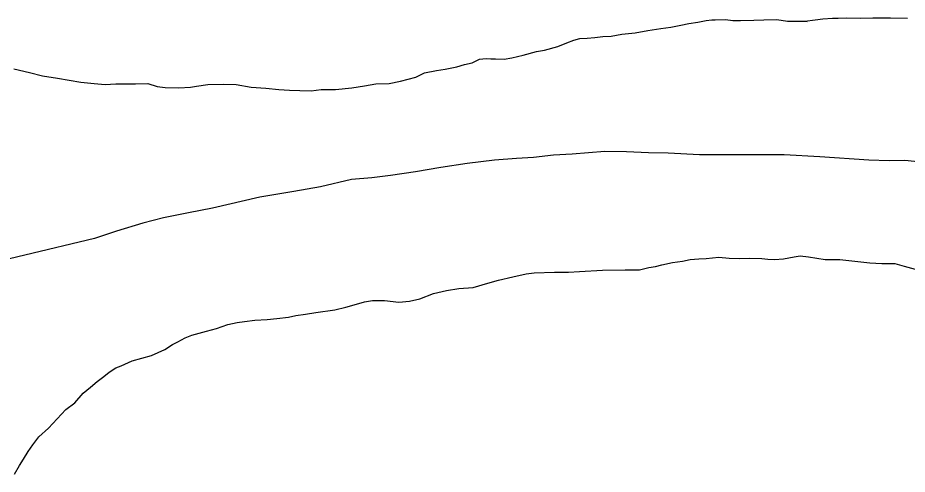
# Model space of a CAD drawing. Extents: x -939622 to -934245, y 1383184 to 1385301.
# Drawn here: x -936435.58 to -936429.4, y 1384617.28 to 1384620.45 of the extents above; entities that cross this region are included whole.
import ezdxf

# ---------------------------------------------------------------- set-up
doc = ezdxf.new("R2010")
doc.units = 0
doc.layers.add('Level 2', color=7, linetype='Continuous')
doc.layers.add('Level 9', color=7, linetype='Continuous')

msp = doc.modelspace()

# ---------------------------------------------------------------- linework, layer by layer
at = {"layer": 'Level 2'}
msp.add_lwpolyline([(-936429.263, 1384619.4441), (-936429.4218, 1384619.4609), (-936429.5295, 1384619.457), (-936429.6701, 1384619.4618), (-936430.0115, 1384619.486), (-936430.2569, 1384619.499), (-936430.4395, 1384619.5005), (-936430.5681, 1384619.4995), (-936430.8464, 1384619.5002), (-936431.062, 1384619.5104), (-936431.1996, 1384619.5123), (-936431.3523, 1384619.52), (-936431.5019, 1384619.5218), (-936431.7292, 1384619.5049), (-936431.8579, 1384619.4979), (-936431.9984, 1384619.4817), (-936432.115, 1384619.4747), (-936432.2675, 1384619.4615), (-936432.4589, 1384619.4389), (-936432.6412, 1384619.4104), (-936432.8175, 1384619.3819), (-936432.9909, 1384619.3565), (-936433.1194, 1384619.3404), (-936433.2599, 1384619.3273), (-936433.475, 1384619.2775), (-936433.6603, 1384619.2459), (-936433.8964, 1384619.205), (-936434.2249, 1384619.1303), (-936434.3922, 1384619.0959), (-936434.5655, 1384619.0614), (-936434.7089, 1384619.0242), (-936434.891, 1384618.9687), (-936435.0432, 1384618.9194), (-936436.0139, 1384618.6864)], dxfattribs=at)
msp.add_lwpolyline([(-936429.263, 1384619.4441), (-936429.4218, 1384619.4609), (-936429.5295, 1384619.457), (-936429.6701, 1384619.4618), (-936430.0115, 1384619.486), (-936430.2569, 1384619.499), (-936430.4395, 1384619.5005), (-936430.5681, 1384619.4995), (-936430.8464, 1384619.5002), (-936431.062, 1384619.5104), (-936431.1996, 1384619.5123), (-936431.3523, 1384619.52), (-936431.5019, 1384619.5218), (-936431.7292, 1384619.5049), (-936431.8579, 1384619.4979), (-936431.9984, 1384619.4817), (-936432.115, 1384619.4747), (-936432.2675, 1384619.4615), (-936432.4589, 1384619.4389), (-936432.6412, 1384619.4104), (-936432.8175, 1384619.3819), (-936432.9909, 1384619.3565), (-936433.1194, 1384619.3404), (-936433.2599, 1384619.3273), (-936433.475, 1384619.2775), (-936433.6603, 1384619.2459), (-936433.8964, 1384619.205), (-936434.2249, 1384619.1303), (-936434.3922, 1384619.0959), (-936434.5655, 1384619.0614), (-936434.7089, 1384619.0242), (-936434.891, 1384618.9687), (-936435.0432, 1384618.9194), (-936436.0139, 1384618.6864)], dxfattribs=at)
at = {"layer": 'Level 9'}
for points in [[(-936430.1146, 1384620.4276), (-936430.0429, 1384620.4372), (-936429.989, 1384620.4436), (-936429.9232, 1384620.4472), (-936429.8843, 1384620.4475), (-936429.8275, 1384620.451), (-936429.7258, 1384620.4488), (-936429.642, 1384620.4495), (-936429.5193, 1384620.4505), (-936429.4026, 1384620.4484)], [(-936430.1146, 1384620.4276), (-936430.0429, 1384620.4372), (-936429.989, 1384620.4436), (-936429.9232, 1384620.4472), (-936429.8843, 1384620.4475), (-936429.8275, 1384620.451), (-936429.7258, 1384620.4488), (-936429.642, 1384620.4495), (-936429.5193, 1384620.4505), (-936429.4026, 1384620.4484)], [(-936432.6704, 1384620.0854), (-936432.6106, 1384620.0949), (-936432.53, 1384620.1106), (-936432.4762, 1384620.1261), (-936432.4225, 1384620.1385), (-936432.3718, 1384620.1629), (-936432.3269, 1384620.1693), (-936432.294, 1384620.1666), (-936432.2611, 1384620.1668), (-936432.2012, 1384620.1643), (-936432.1474, 1384620.1738), (-936432.0698, 1384620.1924), (-936431.9772, 1384620.2172), (-936431.9204, 1384620.2267), (-936431.8279, 1384620.2514), (-936431.7652, 1384620.276), (-936431.7175, 1384620.2944), (-936431.6757, 1384620.3067), (-936431.6248, 1384620.3101), (-936431.571, 1384620.3136), (-936431.5172, 1384620.32), (-936431.4574, 1384620.3235), (-936431.3856, 1384620.3361), (-936431.293, 1384620.3459), (-936431.2033, 1384620.3616), (-936431.1137, 1384620.3774), (-936431.0449, 1384620.3869), (-936430.9762, 1384620.3995), (-936430.9194, 1384620.412), (-936430.8567, 1384620.4215), (-936430.7999, 1384620.431), (-936430.761, 1384620.4373), (-936430.7371, 1384620.4375), (-936430.6653, 1384620.4381), (-936430.6144, 1384620.4325), (-936430.5605, 1384620.4329), (-936430.4677, 1384620.4337), (-936430.399, 1384620.4373), (-936430.3092, 1384620.438), (-936430.2343, 1384620.4266), (-936430.1744, 1384620.4271), (-936430.1146, 1384620.4276), (-936430.0986, 1384620.4258)], [(-936432.6704, 1384620.0854), (-936432.6106, 1384620.0949), (-936432.53, 1384620.1106), (-936432.4762, 1384620.1261), (-936432.4225, 1384620.1385), (-936432.3718, 1384620.1629), (-936432.3269, 1384620.1693), (-936432.294, 1384620.1666), (-936432.2611, 1384620.1668), (-936432.2012, 1384620.1643), (-936432.1474, 1384620.1738), (-936432.0698, 1384620.1924), (-936431.9772, 1384620.2172), (-936431.9204, 1384620.2267), (-936431.8279, 1384620.2514), (-936431.7652, 1384620.276), (-936431.7175, 1384620.2944), (-936431.6757, 1384620.3067), (-936431.6248, 1384620.3101), (-936431.571, 1384620.3136), (-936431.5172, 1384620.32), (-936431.4574, 1384620.3235), (-936431.3856, 1384620.3361), (-936431.293, 1384620.3459), (-936431.2033, 1384620.3616), (-936431.1137, 1384620.3774), (-936431.0449, 1384620.3869), (-936430.9762, 1384620.3995), (-936430.9194, 1384620.412), (-936430.8567, 1384620.4215), (-936430.7999, 1384620.431), (-936430.761, 1384620.4373), (-936430.7371, 1384620.4375), (-936430.6653, 1384620.4381), (-936430.6144, 1384620.4325), (-936430.5605, 1384620.4329), (-936430.4677, 1384620.4337), (-936430.399, 1384620.4373), (-936430.3092, 1384620.438), (-936430.2343, 1384620.4266), (-936430.1744, 1384620.4271), (-936430.1146, 1384620.4276), (-936430.0986, 1384620.4258)], [(-936435.603, 1384620.0974), (-936435.4951, 1384620.0712), (-936435.4051, 1384620.048), (-936435.3003, 1384620.0308), (-936435.1385, 1384620.0051), (-936435.0456, 1384619.9939), (-936434.9708, 1384619.9885), (-936434.896, 1384619.9921), (-936434.8152, 1384619.9928), (-936434.7584, 1384619.9933), (-936434.6746, 1384619.9939), (-936434.6086, 1384619.9735), (-936434.5547, 1384619.9679), (-936434.4589, 1384619.9657), (-936434.3781, 1384619.9694), (-936434.3363, 1384619.9757), (-936434.2586, 1384619.9884), (-936434.1509, 1384619.9892), (-936434.0611, 1384619.987), (-936433.9562, 1384619.9698), (-936433.8544, 1384619.9617), (-936433.7646, 1384619.9534), (-936433.6897, 1384619.948), (-936433.6179, 1384619.9456), (-936433.5401, 1384619.9432), (-936433.4713, 1384619.9528), (-936433.3726, 1384619.9536), (-936433.2589, 1384619.9636), (-936433.1693, 1384619.9793), (-936433.0916, 1384619.9919), (-936432.9989, 1384619.9957), (-936432.9212, 1384620.0114), (-936432.8137, 1384620.0392), (-936432.7541, 1384620.0697), (-936432.6704, 1384620.0854)], [(-936435.603, 1384620.0974), (-936435.4951, 1384620.0712), (-936435.4051, 1384620.048), (-936435.3003, 1384620.0308), (-936435.1385, 1384620.0051), (-936435.0456, 1384619.9939), (-936434.9708, 1384619.9885), (-936434.896, 1384619.9921), (-936434.8152, 1384619.9928), (-936434.7584, 1384619.9933), (-936434.6746, 1384619.9939), (-936434.6086, 1384619.9735), (-936434.5547, 1384619.9679), (-936434.4589, 1384619.9657), (-936434.3781, 1384619.9694), (-936434.3363, 1384619.9757), (-936434.2586, 1384619.9884), (-936434.1509, 1384619.9892), (-936434.0611, 1384619.987), (-936433.9562, 1384619.9698), (-936433.8544, 1384619.9617), (-936433.7646, 1384619.9534), (-936433.6897, 1384619.948), (-936433.6179, 1384619.9456), (-936433.5401, 1384619.9432), (-936433.4713, 1384619.9528), (-936433.3726, 1384619.9536), (-936433.2589, 1384619.9636), (-936433.1693, 1384619.9793), (-936433.0916, 1384619.9919), (-936432.9989, 1384619.9957), (-936432.9212, 1384620.0114), (-936432.8137, 1384620.0392), (-936432.7541, 1384620.0697), (-936432.6704, 1384620.0854)], [(-936435.4718, 1384617.4873), (-936435.4304, 1384617.5416), (-936435.362, 1384617.6022), (-936435.2434, 1384617.7323), (-936435.1809, 1384617.7778), (-936435.1215, 1384617.8443), (-936435.071, 1384617.8868), (-936435.0264, 1384617.9261), (-936434.9788, 1384617.9595), (-936434.9431, 1384617.9898), (-936434.8955, 1384618.0203), (-936434.8597, 1384618.0356), (-936434.7822, 1384618.0692), (-936434.6478, 1384618.1063), (-936434.5554, 1384618.1491), (-936434.5018, 1384618.1826), (-936434.466, 1384618.2009), (-936434.4154, 1384618.2283), (-936434.3676, 1384618.2467), (-936434.3169, 1384618.2621), (-936434.2661, 1384618.2745), (-936434.1974, 1384618.2931), (-936434.1198, 1384618.3208), (-936434.0541, 1384618.3363), (-936434.0033, 1384618.3427), (-936433.9316, 1384618.3523), (-936433.8448, 1384618.356), (-936433.779, 1384618.3626), (-936433.6983, 1384618.3722), (-936433.6475, 1384618.3847), (-936433.5788, 1384618.3942), (-936433.5071, 1384618.4038), (-936433.3755, 1384618.4229), (-936433.3009, 1384618.4415), (-936433.2411, 1384618.457), (-936433.1695, 1384618.4786), (-936433.1157, 1384618.4881), (-936433.0319, 1384618.4888), (-936432.9331, 1384618.4776), (-936432.8583, 1384618.4842), (-936432.7866, 1384618.4998), (-936432.6912, 1384618.5366), (-936432.6016, 1384618.5583), (-936432.5149, 1384618.5711), (-936432.4162, 1384618.5779), (-936432.3147, 1384618.6087), (-936432.2401, 1384618.6303), (-936432.1415, 1384618.6522), (-936432.0489, 1384618.6739), (-936431.9921, 1384618.6804), (-936431.8515, 1384618.6846), (-936431.7557, 1384618.6853), (-936431.678, 1384618.689), (-936431.5194, 1384618.6993), (-936431.3609, 1384618.7006), (-936431.2621, 1384618.7014), (-936431.1964, 1384618.7169), (-936431.1516, 1384618.7233), (-936431.1068, 1384618.7357), (-936431.0321, 1384618.7513), (-936430.9633, 1384618.7609), (-936430.9096, 1384618.7733), (-936430.8498, 1384618.7768), (-936430.7989, 1384618.7802), (-936430.7122, 1384618.79), (-936430.6403, 1384618.7815), (-936430.5685, 1384618.7791), (-936430.4967, 1384618.7827), (-936430.4129, 1384618.7804), (-936430.371, 1384618.7748), (-936430.326, 1384618.7721), (-936430.2633, 1384618.7786), (-936430.1885, 1384618.7913), (-936430.1467, 1384618.7976), (-936430.0898, 1384618.7921), (-936429.9729, 1384618.772), (-936429.8712, 1384618.7729), (-936429.6646, 1384618.7505), (-936429.5807, 1384618.7452), (-936429.491, 1384618.746), (-936429.425, 1384618.7255), (-936429.35, 1384618.7051)], [(-936435.4718, 1384617.4873), (-936435.4304, 1384617.5416), (-936435.362, 1384617.6022), (-936435.2434, 1384617.7323), (-936435.1809, 1384617.7778), (-936435.1215, 1384617.8443), (-936435.071, 1384617.8868), (-936435.0264, 1384617.9261), (-936434.9788, 1384617.9595), (-936434.9431, 1384617.9898), (-936434.8955, 1384618.0203), (-936434.8597, 1384618.0356), (-936434.7822, 1384618.0692), (-936434.6478, 1384618.1063), (-936434.5554, 1384618.1491), (-936434.5018, 1384618.1826), (-936434.466, 1384618.2009), (-936434.4154, 1384618.2283), (-936434.3676, 1384618.2467), (-936434.3169, 1384618.2621), (-936434.2661, 1384618.2745), (-936434.1974, 1384618.2931), (-936434.1198, 1384618.3208), (-936434.0541, 1384618.3363), (-936434.0033, 1384618.3427), (-936433.9316, 1384618.3523), (-936433.8448, 1384618.356), (-936433.779, 1384618.3626), (-936433.6983, 1384618.3722), (-936433.6475, 1384618.3847), (-936433.5788, 1384618.3942), (-936433.5071, 1384618.4038), (-936433.3755, 1384618.4229), (-936433.3009, 1384618.4415), (-936433.2411, 1384618.457), (-936433.1695, 1384618.4786), (-936433.1157, 1384618.4881), (-936433.0319, 1384618.4888), (-936432.9331, 1384618.4776), (-936432.8583, 1384618.4842), (-936432.7866, 1384618.4998), (-936432.6912, 1384618.5366), (-936432.6016, 1384618.5583), (-936432.5149, 1384618.5711), (-936432.4162, 1384618.5779), (-936432.3147, 1384618.6087), (-936432.2401, 1384618.6303), (-936432.1415, 1384618.6522), (-936432.0489, 1384618.6739), (-936431.9921, 1384618.6804), (-936431.8515, 1384618.6846), (-936431.7557, 1384618.6853), (-936431.678, 1384618.689), (-936431.5194, 1384618.6993), (-936431.3609, 1384618.7006), (-936431.2621, 1384618.7014), (-936431.1964, 1384618.7169), (-936431.1516, 1384618.7233), (-936431.1068, 1384618.7357), (-936431.0321, 1384618.7513), (-936430.9633, 1384618.7609), (-936430.9096, 1384618.7733), (-936430.8498, 1384618.7768), (-936430.7989, 1384618.7802), (-936430.7122, 1384618.79), (-936430.6403, 1384618.7815), (-936430.5685, 1384618.7791), (-936430.4967, 1384618.7827), (-936430.4129, 1384618.7804), (-936430.371, 1384618.7748), (-936430.326, 1384618.7721), (-936430.2633, 1384618.7786), (-936430.1885, 1384618.7913), (-936430.1467, 1384618.7976), (-936430.0898, 1384618.7921), (-936429.9729, 1384618.772), (-936429.8712, 1384618.7729), (-936429.6646, 1384618.7505), (-936429.5807, 1384618.7452), (-936429.491, 1384618.746), (-936429.425, 1384618.7255), (-936429.35, 1384618.7051)], [(-936435.5989, 1384617.2821), (-936435.5635, 1384617.3425), (-936435.5369, 1384617.3877), (-936435.5044, 1384617.439), (-936435.4718, 1384617.4873)], [(-936435.5989, 1384617.2821), (-936435.5635, 1384617.3425), (-936435.5369, 1384617.3877), (-936435.5044, 1384617.439), (-936435.4718, 1384617.4873)]]:
    msp.add_lwpolyline(points, dxfattribs=at)

doc.saveas('drawing.dxf')
